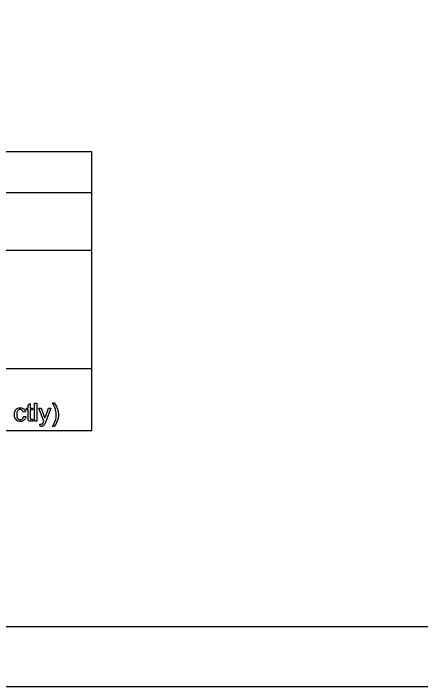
# Model space of a CAD drawing. Extents: x 0 to 34, y 0 to 22.
# Drawn here: x 5.97 to 9.38, y 0 to 5.64 of the extents above; entities that cross this region are included whole.
import ezdxf

# ---------------------------------------------------------------- set-up
doc = ezdxf.new("R2010")
doc.units = 0
for name, color, linetype in [('SH_Border', 7, 'Continuous'), ('SH_Cut_Line', 7, 'Continuous'), ('SH_Data', 7, 'Continuous'), ('SH_Text', 7, 'Continuous')]:
    doc.layers.add(name, color=color, linetype=linetype)

msp = doc.modelspace()

# ---------------------------------------------------------------- linework, layer by layer
at = {"layer": 'SH_Border'}
msp.add_lwpolyline([(1.5, 21.5), (33.5, 21.5), (33.5, 0.5), (1.5, 0.5)], close=True, dxfattribs=at)
at = {"layer": 'SH_Cut_Line'}
msp.add_lwpolyline([(0, 0), (34, 0), (34, 22), (0, 22)], close=True, dxfattribs=at)
at = {"layer": 'SH_Data'}
for p, q in [((6.6275, 4.4803), (2.3775, 4.4803)), ((6.6275, 2.1428), (6.6275, 4.4803)), ((2.3775, 4.1387), (6.6275, 4.1387)), ((2.3775, 3.6553), (6.6275, 3.6553)), ((6.6275, 2.6607), (2.3775, 2.6607)), ((6.6275, 2.1428), (2.3775, 2.1428))]:
    msp.add_line(p, q, dxfattribs=at)
at = {"layer": 'SH_Text'}
for points in [[(6.092, 2.2558), (6.092, 2.3185), (6.0784, 2.3185), (6.0784, 2.3328), (6.092, 2.3328), (6.092, 2.3597), (6.1105, 2.3708), (6.1105, 2.3328), (6.1289, 2.3328), (6.1289, 2.3185), (6.1105, 2.3185), (6.1105, 2.2547)], [(6.1465, 2.2239), (6.1465, 2.3741), (6.1649, 2.3741), (6.1649, 2.2239), (6.1465, 2.2239)], [(6.2974, 2.3766), (6.3105, 2.3766)], [(6.2243, 2.2238), (6.183, 2.3328), (6.2029, 2.3328), (6.2255, 2.2699)], [(6.241, 2.2693), (6.2643, 2.3328), (6.2827, 2.3328), (6.2414, 2.222)], [(6.0712, 2.3007), (6.0532, 2.298)], [(6.0548, 2.2638), (6.0729, 2.2613)], [(6.1289, 2.2404), (6.1315, 2.2241)], [(6.1928, 2.1821), (6.1907, 2.1995)], [(6.3105, 2.1798), (6.2974, 2.1798)]]:
    msp.add_lwpolyline(points, dxfattribs=at)
for points in [[(6.2974, 2.1798), (6.3279, 2.2289), (6.3279, 2.2782), (6.3279, 2.2974), (6.3235, 2.3164), (6.32, 2.3317), (6.3138, 2.3459), (6.3098, 2.3551), (6.2974, 2.3766)], [(6.3105, 2.3766), (6.3298, 2.3509), (6.339, 2.325), (6.3469, 2.3026), (6.3469, 2.2783), (6.3469, 2.2506), (6.3363, 2.2248), (6.3257, 2.199), (6.3105, 2.1798)], [(6.0729, 2.2613), (6.07, 2.2427), (6.0577, 2.2321), (6.0455, 2.2215), (6.0277, 2.2215), (6.0053, 2.2215), (5.9917, 2.2361), (5.9782, 2.2507), (5.9782, 2.2779), (5.9782, 2.2955), (5.984, 2.3088), (5.9899, 2.322), (6.0018, 2.3286), (6.0137, 2.3352), (6.0278, 2.3352), (6.0455, 2.3352), (6.0568, 2.3262), (6.068, 2.3172), (6.0712, 2.3007)], [(6.0532, 2.298), (6.0507, 2.309), (6.0442, 2.3145), (6.0377, 2.3201), (6.0285, 2.3201), (6.0146, 2.3201), (6.0059, 2.3101), (5.9972, 2.3001), (5.9972, 2.2784), (5.9972, 2.2565), (6.0056, 2.2466), (6.014, 2.2366), (6.0275, 2.2366), (6.0384, 2.2366), (6.0456, 2.2433), (6.0529, 2.2499), (6.0548, 2.2638)], [(6.2255, 2.2699), (6.2299, 2.258), (6.2334, 2.2448), (6.2366, 2.2572), (6.241, 2.2693)], [(6.1315, 2.2241), (6.1238, 2.2224), (6.1176, 2.2224), (6.1076, 2.2224), (6.1021, 2.2256), (6.0965, 2.2288), (6.0943, 2.234), (6.092, 2.2392), (6.092, 2.2558)], [(6.1105, 2.2547), (6.1105, 2.2468), (6.1114, 2.2445), (6.1124, 2.2423), (6.1146, 2.2409), (6.1168, 2.2396), (6.1209, 2.2396), (6.1239, 2.2396), (6.1289, 2.2404)], [(6.1907, 2.1995), (6.1967, 2.1978), (6.2012, 2.1978), (6.2074, 2.1978), (6.211, 2.1999), (6.2147, 2.2019), (6.2171, 2.2056), (6.2188, 2.2084), (6.2227, 2.2193), (6.2232, 2.2209), (6.2243, 2.2238)], [(6.2414, 2.222), (6.2348, 2.2042), (6.2311, 2.1974), (6.2262, 2.1883), (6.2198, 2.1841), (6.2135, 2.1799), (6.2046, 2.1799), (6.1993, 2.1799), (6.1928, 2.1821)]]:
    msp.add_open_spline(points, degree=3, dxfattribs=at)

doc.saveas('drawing.dxf')
